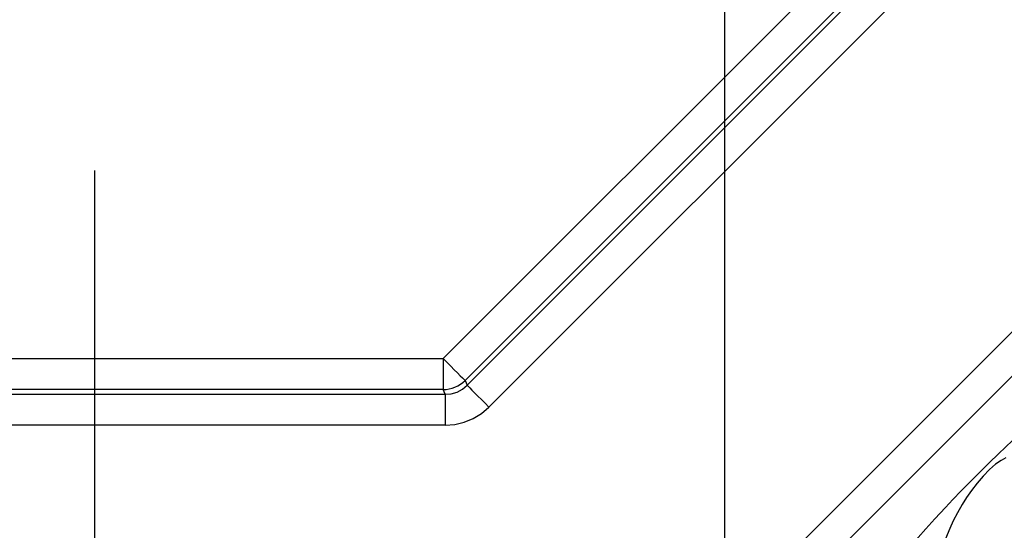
# Model space of a CAD drawing. Header units: millimetres. Extents: x 196 to 2027204, y -221452 to 153872.
# Tile 268 of 381: x 1216934 to 1217247, y -203187 to -203025. Entities that reach past the tile are written whole.
import ezdxf

# ---------------------------------------------------------------- set-up
doc = ezdxf.new("R2010")
doc.units = ezdxf.units.MM
doc.linetypes.add('CENTER', pattern=[50.8, 31.75, -6.35, 6.35, -6.35])
doc.layers.get('Defpoints').update_dxf_attribs({"lineweight": 18})
for name, color, linetype, lineweight in [('00_Основной', 163, 'Continuous', 40), ('ТМ-размеры', 25, 'Continuous', 20), ('Эл.линия силовых сетей', 1, 'Continuous', 50)]:
    doc.layers.add(name, color=color, linetype=linetype, lineweight=lineweight)
doc.styles.add('SFINKS', font='SFINKS.shx', dxfattribs={"width": 0.7, "oblique": 15})
doc.styles.add('Times New Roman', font='times.ttf')
doc.dimstyles.new('кира-50', dxfattribs={"dimtxt": 150, "dimasz": 40, "dimexe": 15, "dimexo": 0, "dimgap": 20, "dimtad": 1, "dimdec": 0, "dimrnd": 5, "dimdsep": 46, "dimtxsty": 'SFINKS', "dimblk1": 'OBLIQUE', "dimblk2": 'OBLIQUE', "dimsah": 1, "dimcen": 2.5, "dimclrd": 252, "dimclre": 252, "dimclrt": 252, "dimadec": 0, "dimazin": 0, "dimtfac": 1, "dimtdec": 0, "dimtofl": 0, "dimtmove": 0, "dimatfit": 3, "dimldrblk": 'OBLIQUE', "dimfxl": 15, "dimtfill": 1, "dimtolj": 1, "dimtzin": 0, "dimlwd": 20, "dimlwe": 20, "dimarcsym": 0})

# ---------------------------------------------------------------- blocks, each defined once
blk = doc.blocks.new('_Oblique')
at = {"color": 0, "linetype": 'ByBlock', "lineweight": -2}
blk.add_line((-0.5, -0.5), (0.5, 0.5), dxfattribs=at)
blk = doc.blocks.new('*D85')
at = {"layer": 'Defpoints', "color": 0, "linetype": 'ByBlock', "lineweight": 50, "transparency": 16777216}
for p in [(1216957.71, -194978.27), (1216957.71, -203390.23), (1218392.05, -203390.23)]:
    blk.add_point(p, dxfattribs=at)
at = {"layer": 'ТМ-размеры', "color": 252, "linetype": 'ByBlock', "lineweight": 20, "transparency": 16777216}
for p, q in [((1216957.71, -194978.27), (1218407.05, -194978.27)), ((1218392.05, -194978.27), (1218392.05, -203390.23)), ((1216957.71, -203390.23), (1218407.05, -203390.23))]:
    blk.add_line(p, q, dxfattribs=at)
at = {"layer": 'ТМ-размеры', "color": 252, "linetype": 'ByBlock', "lineweight": 20, "transparency": 16777216, "xscale": 40, "yscale": 40, "zscale": 40}
for p, rotation in [((1218392.05, -194978.27), 90), ((1218392.05, -203390.23), 270)]:
    blk.add_blockref('_Oblique', p, dxfattribs=dict(at, rotation=rotation))
at = {"layer": 'ТМ-размеры', "color": 252, "linetype": 'ByBlock', "transparency": 16777216, "insert": (1218297.05, -199184.25), "char_height": 150, "attachment_point": 5, "rotation": 90, "style": 'SFINKS', "bg_fill": 3, "box_fill_scale": 1.1, "bg_fill_color": 256, "bg_fill_true_color": 13158600, "bg_fill_transparency": 0}
blk.add_mtext('\\A1;8410', dxfattribs=at)

msp = doc.modelspace()

# ---------------------------------------------------------------- linework, layer by layer
at = {"color": 252, "linetype": 'CENTER', "lineweight": 25, "ltscale": 10}
msp.add_line((1216957.71, -203390.23, 0.2), (1216957.71, -194978.28, 0.2), dxfattribs=at)
at = {"color": 252, "lineweight": 30, "ltscale": 10}
msp.add_line((1217157.71, -202663.02, 0.16), (1217157.71, -203824.09, 0.41), dxfattribs=at)
at = {"layer": '00_Основной', "color": 252, "lineweight": 25, "ltscale": 10}
for p, q in [((1217068.39, -203132.45, 0.2), (1217224.91, -202975.93, 0.2)), ((1217231.87, -202982.88, 0.2), (1217075.35, -203139.4, 0.2)), ((1217075.97, -203140.9, 0.2), (1217233.36, -202983.51, 0.2)), ((1217240.33, -202990.48, 0.2), (1217082.94, -203147.87, 0.2)), ((1217118.81, -203254.17, 0.2), (1217346.63, -203026.35, 0.2)), ((1217353.7, -203033.41, 0.2), (1217125.88, -203261.24, 0.2)), ((1216847.03, -203132.45, 0.2), (1217068.39, -203132.45, 0.2)), ((1217075.35, -203139.4, 0.2), (1217075.97, -203140.9, 0.2)), ((1217068.39, -203142.3, 0.2), (1216847.03, -203142.3, 0.2)), ((1217069.01, -203143.79, 0.2), (1217068.39, -203142.3, 0.2)), ((1216846.41, -203143.79, 0.2), (1217069.01, -203143.79, 0.2)), ((1217069.01, -203153.64, 0.2), (1216846.41, -203153.64, 0.2))]:
    msp.add_line(p, q, dxfattribs=at)
at = {"layer": '00_Основной', "color": 252, "lineweight": 25, "ltscale": 10, "elevation": 0.2}
for points in [[(1217068.39, -203132.45), (1217068.39, -203134.18), (1217068.39, -203135.86), (1217068.39, -203137.44), (1217068.39, -203138.87), (1217068.39, -203140.11), (1217068.39, -203141.11), (1217068.39, -203141.85), (1217068.39, -203142.3)], [(1217068.39, -203132.45), (1217069.62, -203133.68), (1217070.8, -203134.86), (1217071.92, -203135.98), (1217072.93, -203136.99), (1217073.81, -203137.87), (1217074.51, -203138.57), (1217075.04, -203139.1), (1217075.35, -203139.4)], [(1217068.39, -203142.3), (1217069.35, -203142.24), (1217070.31, -203142.09), (1217071.24, -203141.85), (1217072.14, -203141.52), (1217073.02, -203141.11), (1217073.85, -203140.62), (1217074.63, -203140.06), (1217075.35, -203139.4)], [(1217069.01, -203143.79), (1217070.93, -203143.62), (1217072.79, -203143.06), (1217074.49, -203142.14), (1217075.97, -203140.9)], [(1217075.97, -203140.9), (1217076.29, -203141.22), (1217076.81, -203141.75), (1217077.52, -203142.45), (1217078.39, -203143.33), (1217079.4, -203144.33), (1217080.51, -203145.44), (1217081.71, -203146.64), (1217082.94, -203147.87)], [(1217069.01, -203143.79), (1217069.01, -203144.24), (1217069.01, -203144.98), (1217069.01, -203145.98), (1217069.01, -203147.21), (1217069.01, -203148.64), (1217069.01, -203150.22), (1217069.01, -203151.91), (1217069.01, -203153.64)], [(1217069.01, -203153.64), (1217072.09, -203153.39), (1217075.09, -203152.67), (1217077.94, -203151.5), (1217080.58, -203149.88), (1217082.94, -203147.87)], [(1217215.39, -203193.69), (1217217.13, -203191.63), (1217219.22, -203189.25), (1217221.66, -203186.51), (1217224.54, -203183.36), (1217227.9, -203179.78), (1217230.28, -203177.25), (1217232.94, -203174.5), (1217235.82, -203171.55), (1217238.86, -203168.49), (1217241.9, -203165.48), (1217244.71, -203162.76), (1217247.14, -203160.47), (1217249.15, -203158.62)], [(1217247.14, -203163.93), (1217245.61, -203164.78), (1217243.86, -203166.03), (1217241.93, -203167.73), (1217239.93, -203169.76), (1217237.99, -203172.02), (1217236.23, -203174.33), (1217234.66, -203176.57), (1217233.28, -203178.75), (1217231.71, -203181.46), (1217230.39, -203184.01), (1217229.28, -203186.38), (1217227.98, -203189.67), (1217227.04, -203192.62)]]:
    msp.add_lwpolyline(points, dxfattribs=at)

# ---------------------------------------------------------------- next in the draw order: dimensions: what is measured, and where the dimension line sits
at = {"layer": 'ТМ-размеры', "color": 3, "linetype": 'ByBlock'}
dim = msp.add_linear_dim(base=(1218392.05, -203390.23, 0.2), p1=(1216957.71, -194978.27, 0.2), p2=(1216957.71, -203390.23, 0.2), angle=90, dimstyle='кира-50', dxfattribs=at)
dim.commit()
dim.dimension.update_dxf_attribs({"geometry": '*D85', "text_midpoint": (1218297.05, -199184.25, 0.2)})

# ---------------------------------------------------------------- next in the draw order: texts
at = {"layer": 'Эл.линия силовых сетей', "color": 1, "lineweight": 20, "ltscale": 200, "insert": (1141695.24, -202736.66, 0.42), "char_height": 300, "attachment_point": 1, "rotation": 359.8977, "style": 'Times New Roman', "bg_fill": 3, "box_fill_scale": 1, "bg_fill_color": 256, "bg_fill_transparency": 0}
msp.add_mtext_dynamic_manual_height_columns('\\pi16.00321;{\\L\\C0;5ДСП-36Вт-IP54\\P\\pi1335.61388;\\l2,6}', width=3198.3366, gutter_width=1250, heights=[0], dxfattribs=at)

doc.saveas('drawing.dxf')
